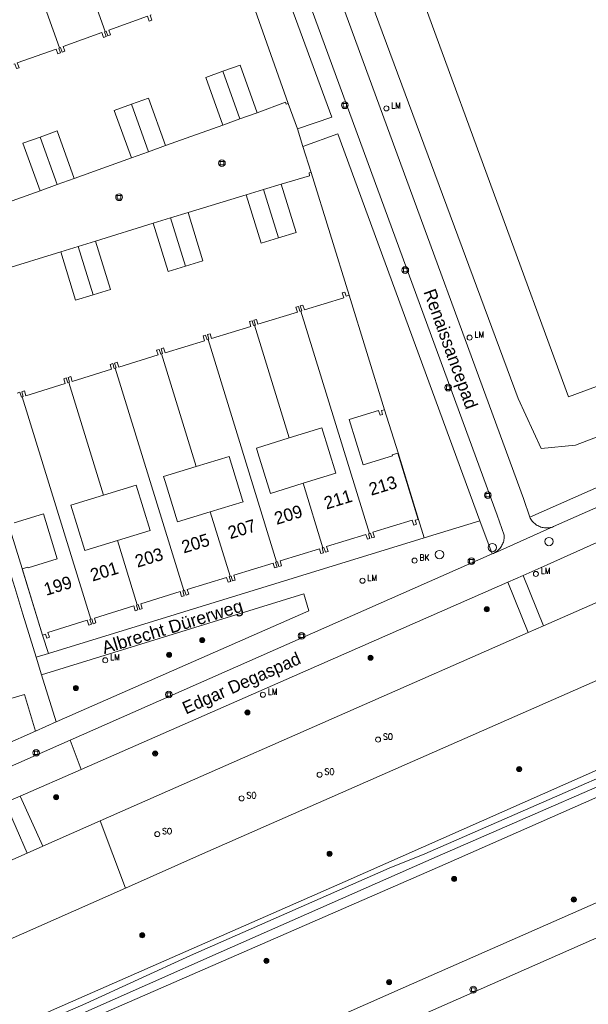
# Model space of a CAD drawing. Header units: metres. Extents: x 138165 to 154469, y 480134 to 494189.
# Tile 617 of 656: x 147307 to 147363, y 486740 to 486837. Entities that reach past the tile are written whole.
import ezdxf

# ---------------------------------------------------------------- set-up
doc = ezdxf.new("R2010")
doc.units = ezdxf.units.M
doc.header["$LTSCALE"] = 0.001
doc.header["$MEASUREMENT"] = 0
for name, color, linetype, lineweight in [('Level 5', 7, 'Continuous', 0), ('TOP-L-topo objecten punt', 7, 'Continuous', 0), ('TOP-L-topo objecten vlak', 7, 'Continuous', 0), ('TOP-T-topo huisnummering naamgeving', 7, 'Continuous', 0)]:
    doc.layers.add(name, color=color, linetype=linetype, lineweight=lineweight)
doc.styles.add('Style-Arial', font='arial.ttf')
doc.styles.add('Style-INTL_ISO', font='INTL_ISO.shx')
doc.styles.add('Style-STANDARD', font='STANDARD.shx')

# ---------------------------------------------------------------- blocks, each defined once
blk = doc.blocks.new('24')
at = {"layer": 'TOP-L-topo objecten punt', "color": 7, "linetype": 'Continuous', "lineweight": 0}
for radius in [0.025, 0.0182, 0.0115, 0.005]:
    blk.add_circle((0, 0), radius, dxfattribs=at)
blk = doc.blocks.new('39')
at = {"layer": 'TOP-L-topo objecten punt', "color": 7, "linetype": 'Continuous', "lineweight": 0}
for p, q in [((0.0175, 0.0175), (-0.0175, 0.0175)), ((-0.0175, 0.0175), (-0.0175, -0.0175)), ((0.0175, 0.0175), (0.0175, -0.0175)), ((0.0175, -0.0175), (-0.0175, -0.0175))]:
    blk.add_line(p, q, dxfattribs=at)
blk.add_circle((0, 0), 0.0332, dxfattribs=at)
blk = doc.blocks.new('16')
at = {"layer": 'TOP-L-topo objecten punt', "color": 7, "linetype": 'Continuous', "lineweight": 0}
blk.add_circle((0, 0), 0.025, dxfattribs=at)
at = {"layer": 'TOP-L-topo objecten punt', "color": 7, "linetype": 'Continuous', "lineweight": 0, "style": 'Style-STANDARD'}
blk.add_text('LM', height=0.06, dxfattribs=at).set_placement((0.0483, 0))
blk = doc.blocks.new('129')
at = {"layer": 'TOP-L-topo objecten punt', "color": 7, "linetype": 'Continuous', "lineweight": 0}
blk.add_circle((0, 0), 0.025, dxfattribs=at)
at = {"layer": 'TOP-L-topo objecten punt', "color": 7, "linetype": 'Continuous', "lineweight": 0, "style": 'Style-STANDARD'}
blk.add_text('SO', height=0.06, dxfattribs=at).set_placement((0.0483, 0))
blk = doc.blocks.new('*U13')
at = {"layer": 'Level 5', "color": 7, "linetype": 'Continuous', "lineweight": 0}
blk.add_circle((0, 0), 0.0415, dxfattribs=at)
blk = doc.blocks.new('150')
at = {"layer": 'Level 5', "color": 7, "linetype": 'Continuous', "lineweight": 0}
blk.add_blockref('*U13', (0, 0), dxfattribs=at)
blk = doc.blocks.new('72')
at = {"layer": 'TOP-L-topo objecten punt', "color": 7, "linetype": 'Continuous', "lineweight": 0}
blk.add_circle((0, 0), 0.025, dxfattribs=at)
at = {"layer": 'TOP-L-topo objecten punt', "color": 7, "linetype": 'Continuous', "lineweight": 0, "style": 'Style-STANDARD'}
blk.add_text('BK', height=0.06, dxfattribs=at).set_placement((0.0483, 0))

msp = doc.modelspace()

# ---------------------------------------------------------------- linework, layer by layer
at = {"layer": 'TOP-L-topo objecten vlak', "flags": 128}
for points in [[(147375.26, 486799.899), (147373.632, 486804.14), (147361.422, 486799.625), (147347.253, 486838.234), (147334.641, 486872.524), (147319.82, 486913.456), (147316.457, 486922.276), (147290.475, 486992.697), (147274.259, 487037.036), (147257.457, 487080.648), (147250.396, 487082.428)], [(147265.363, 487038.449), (147283.035, 486990.516), (147300.375, 486943.501), (147326.459, 486872.779), (147356.978, 486789.576), (147357.583, 486787.729)], [(147375.26, 486799.899), (147362.109, 486794.85), (147358.699, 486794.513), (147356.423, 486799.473), (147331.506, 486866.749), (147313.662, 486915.413), (147291.132, 486974.488), (147268.667, 487034.32), (147266.813, 487039.028)], [(147297.615, 486942.235), (147321.821, 486876.549), (147333.91, 486843.726), (147354.371, 486787.939), (147355.063, 486785.954), (147355.066, 486785.838), (147355.061, 486785.722), (147355.049, 486785.606), (147355.031, 486785.491), (147355.005, 486785.378), (147354.972, 486785.266), (147354.933, 486785.157), (147354.887, 486785.05), (147354.835, 486784.947), (147354.776, 486784.846), (147354.711, 486784.75), (147354.641, 486784.657), (147354.565, 486784.569), (147354.483, 486784.486), (147354.397, 486784.408), (147354.306, 486784.336), (147354.211, 486784.269), (147354.112, 486784.208), (147354.01, 486784.153)], [(147354.01, 486784.153), (147359.938, 486786.795), (147359.829, 486786.755), (147359.717, 486786.722), (147359.603, 486786.696), (147359.489, 486786.677), (147359.373, 486786.666), (147359.256, 486786.662), (147359.14, 486786.665), (147359.024, 486786.676), (147358.909, 486786.694), (147358.795, 486786.719), (147358.683, 486786.751), (147358.574, 486786.791), (147358.467, 486786.837), (147358.363, 486786.89), (147358.263, 486786.95), (147358.167, 486787.015), (147358.075, 486787.087), (147357.988, 486787.165), (147357.906, 486787.247), (147357.829, 486787.335), (147357.759, 486787.427), (147357.694, 486787.524), (147357.635, 486787.625), (147357.583, 486787.729), (147356.978, 486789.576), (147326.459, 486872.779)], [(147324.016, 486865.31), (147338.014, 486827.282), (147334.647, 486826.099)], [(147333.724, 486828.616), (147329.481, 486840.564), (147325.471, 486851.758), (147323.959, 486855.936), (147321.64, 486862.431), (147320.937, 486864.233)], [(147307.882, 486857.396), (147315.645, 486835.746)], [(147504.715, 486855.234), (147505.614, 486852.267), (147413.295, 486812.293), (147382.861, 486798.897), (147357.583, 486787.729)], [(147311.127, 486834.126), (147307.193, 486845.096)], [(147359.938, 486786.795), (147369.171, 486790.898), (147383.706, 486797.357), (147413.968, 486810.636), (147492.642, 486844.723)], [(147356.936, 486781.972), (147359.287, 486783.012), (147364.215, 486785.213), (147370.261, 486787.94), (147387.566, 486795.745), (147426.576, 486812.772), (147489.442, 486840.087), (147491.498, 486840.446), (147493.097, 486840.707), (147494.729, 486840.805), (147495.872, 486840.74), (147496.851, 486840.609), (147498.287, 486840.217), (147500.017, 486839.728), (147501.192, 486839.336), (147502.628, 486838.977), (147504.489, 486838.618), (147505.435, 486838.422), (147505.605, 486838.404), (147506.643, 486838.291), (147507.688, 486838.389)], [(147315.645, 486835.746), (147315.735, 486835.778), (147315.903, 486835.307), (147316.157, 486835.398), (147315.989, 486835.869), (147319.82, 486837.243), (147319.989, 486836.772), (147320.243, 486836.863), (147320.074, 486837.334), (147320.163, 486837.366)], [(147496.693, 486834.474), (147495.707, 486836.688), (147408.138, 486798.598), (147372.159, 486782.791), (147358.926, 486776.977)], [(147311.127, 486834.126), (147311.216, 486834.158), (147311.385, 486833.687), (147311.639, 486833.778), (147311.47, 486834.249), (147315.302, 486835.623), (147315.47, 486835.152), (147315.724, 486835.243), (147315.556, 486835.714), (147315.645, 486835.746)], [(147306.608, 486832.506), (147306.698, 486832.538), (147306.867, 486832.067), (147307.121, 486832.158), (147306.952, 486832.629), (147310.783, 486834.002), (147310.952, 486833.532), (147311.206, 486833.623), (147311.037, 486834.094), (147311.127, 486834.126)], [(147317.64, 486751.068), (147324.954, 486754.305), (147411.013, 486792.181), (147498.499, 486830.177), (147497.43, 486832.855)], [(147327.261, 486831.799), (147325.564, 486831.194), (147327.251, 486826.488)], [(147330.645, 486827.698), (147328.958, 486832.405), (147327.261, 486831.799)], [(147327.261, 486831.799), (147328.948, 486827.093)], [(147321.601, 486824.45), (147319.914, 486829.157), (147318.224, 486828.548)], [(147318.224, 486828.548), (147316.535, 486827.94), (147318.222, 486823.234)], [(147319.912, 486823.842), (147318.224, 486828.548)], [(147333.724, 486828.616), (147333.716, 486828.621), (147333.51, 486828.538), (147333.438, 486828.747), (147330.645, 486827.698)], [(147334.647, 486826.099), (147333.724, 486828.616)], [(147328.948, 486827.093), (147327.251, 486826.488)], [(147330.645, 486827.698), (147328.948, 486827.093)], [(147312.577, 486821.212), (147310.89, 486825.919), (147309.2, 486825.305)], [(147327.251, 486826.488), (147321.601, 486824.45)], [(147334.647, 486826.099), (147335.159, 486824.374)], [(147309.2, 486825.305), (147307.509, 486824.692), (147309.196, 486819.986)], [(147310.886, 486820.599), (147309.2, 486825.305)], [(147335.159, 486824.374), (147338.633, 486825.603), (147352.662, 486787.376)], [(147321.601, 486824.45), (147319.912, 486823.842)], [(147335.99, 486821.793), (147335.159, 486824.374)], [(147318.222, 486823.234), (147312.577, 486821.212)], [(147319.912, 486823.842), (147318.222, 486823.234)], [(147312.577, 486821.212), (147310.886, 486820.599)], [(147333.014, 486820.641), (147335.809, 486821.48), (147335.78, 486821.759), (147335.99, 486821.793)], [(147339.726, 486809.672), (147335.99, 486821.793)], [(147310.886, 486820.599), (147309.196, 486819.986)], [(147329.561, 486819.603), (147331.288, 486820.122)], [(147331.288, 486820.122), (147333.014, 486820.641)], [(147332.76, 486815.344), (147331.288, 486820.122)], [(147332.76, 486815.344), (147334.486, 486815.863), (147333.014, 486820.641)], [(147309.196, 486819.986), (147303.533, 486817.965)], [(147323.817, 486817.852), (147329.561, 486819.603)], [(147329.561, 486819.603), (147331.033, 486814.825), (147332.76, 486815.344)], [(147320.381, 486816.798), (147322.099, 486817.325)], [(147322.099, 486817.325), (147323.817, 486817.852)], [(147323.571, 486812.547), (147322.099, 486817.325)], [(147323.571, 486812.547), (147325.289, 486813.074), (147323.817, 486817.852)], [(147314.679, 486815.016), (147320.381, 486816.798)], [(147320.381, 486816.798), (147321.853, 486812.02), (147323.571, 486812.547)], [(147311.236, 486813.961), (147312.958, 486814.489)], [(147312.958, 486814.489), (147314.679, 486815.016)], [(147312.958, 486814.489), (147314.43, 486809.711)], [(147314.43, 486809.711), (147316.151, 486810.238), (147314.679, 486815.016)], [(147305.492, 486812.173), (147311.236, 486813.961)], [(147311.236, 486813.961), (147312.708, 486809.183), (147314.43, 486809.711)], [(147298.939, 486810.354), (147302.392, 486798.959), (147303.221, 486796.26), (147306.098, 486786.921), (147307.416, 486782.658), (147309.436, 486776.078), (147310.038, 486774.25)], [(147308.83, 486773.889), (147307.511, 486778.147), (147306.699, 486780.783), (147305.882, 486783.416), (147305.059, 486786.049), (147304.231, 486788.679), (147302.53, 486793.981), (147300.825, 486799.282), (147299.116, 486804.582), (147297.404, 486809.881)], [(147339.726, 486809.672), (147339.436, 486809.583), (147339.317, 486809.969), (147339.059, 486809.889), (147339.207, 486809.411), (147335.317, 486808.213), (147335.17, 486808.691), (147334.912, 486808.611), (147335.059, 486808.134), (147334.968, 486808.106)], [(147343.216, 486798.351), (147339.726, 486809.672)], [(147334.968, 486808.106), (147334.877, 486808.078), (147334.73, 486808.555), (147334.472, 486808.476), (147334.619, 486807.998), (147330.73, 486806.8), (147330.583, 486807.278), (147330.324, 486807.198), (147330.472, 486806.72), (147330.381, 486806.692)], [(147334.968, 486808.106), (147341.74, 486786.125)], [(147330.381, 486806.692), (147330.29, 486806.664), (147330.143, 486807.142), (147329.885, 486807.063), (147330.032, 486806.585), (147326.142, 486805.387), (147325.995, 486805.865), (147325.737, 486805.785), (147325.884, 486805.307), (147325.794, 486805.279)], [(147330.381, 486806.692), (147333.812, 486795.555)], [(147325.794, 486805.279), (147325.703, 486805.251), (147325.556, 486805.729), (147325.298, 486805.65), (147325.445, 486805.172), (147321.555, 486803.974), (147321.408, 486804.451), (147321.15, 486804.372), (147321.297, 486803.894), (147321.206, 486803.866)], [(147459.736, 486805.033), (147339.35, 486751.711), (147228.592, 486703.06), (147162.641, 486673.703), (147157.493, 486671.895), (147151.684, 486668.528), (147141.925, 486663.993), (147134.825, 486660.805), (147134.2, 486660.547), (147134.275, 486660.155), (147134.533, 486659.997), (147135.033, 486659.964), (147136.374, 486660.388), (147138.298, 486661.155), (147141.492, 486662.683), (147146.25, 486664.479), (147151.315, 486666.884), (147153.316, 486668.112), (147155.255, 486669.471), (147158.908, 486671.263), (147164.412, 486672.799), (147349.235, 486753.435), (147462.736, 486803.497)], [(147332.565, 486783.299), (147325.794, 486805.279)], [(147321.206, 486803.866), (147321.116, 486803.838), (147320.968, 486804.316), (147320.71, 486804.236), (147320.858, 486803.759), (147316.968, 486802.56), (147316.821, 486803.038), (147316.563, 486802.959), (147316.71, 486802.481), (147316.619, 486802.453)], [(147321.206, 486803.866), (147324.637, 486792.729)], [(147316.619, 486802.453), (147316.528, 486802.425), (147316.381, 486802.903), (147316.123, 486802.823), (147316.27, 486802.345), (147312.381, 486801.147), (147312.233, 486801.625), (147311.975, 486801.546), (147312.123, 486801.068), (147312.032, 486801.04)], [(147323.39, 486780.472), (147316.619, 486802.453)], [(147312.032, 486801.04), (147311.941, 486801.012), (147311.794, 486801.49), (147311.536, 486801.41), (147311.683, 486800.932), (147307.793, 486799.734), (147307.646, 486800.212), (147307.388, 486800.132), (147307.535, 486799.655), (147307.445, 486799.627)], [(147312.032, 486801.04), (147315.463, 486789.902)], [(147307.445, 486799.627), (147307.354, 486799.599), (147307.207, 486800.076), (147306.949, 486799.997)], [(147314.216, 486777.646), (147307.445, 486799.627)], [(147341.74, 486786.125), (147341.83, 486786.153), (147341.978, 486785.675), (147342.236, 486785.755), (147342.088, 486786.232), (147345.978, 486787.431), (147346.125, 486786.953), (147346.383, 486787.032), (147346.264, 486787.418), (147346.556, 486787.508), (147344.539, 486794.055), (147343.99, 486793.886), (147344.018, 486793.794), (147341.13, 486792.905), (147339.751, 486797.384), (147342.638, 486798.274), (147342.785, 486797.796), (147343.043, 486797.875), (147342.924, 486798.261), (147343.216, 486798.351)], [(147347.133, 486785.691), (147346.579, 486787.493), (147344.572, 486794.078), (147343.216, 486798.351)], [(147333.812, 486795.555), (147337.048, 486796.552), (147338.428, 486792.072), (147335.192, 486791.076)], [(147335.192, 486791.076), (147331.956, 486790.079), (147330.723, 486794.08), (147330.576, 486794.558), (147333.812, 486795.555)], [(147324.637, 486792.729), (147327.873, 486793.725), (147329.204, 486789.406), (147329.253, 486789.246), (147326.017, 486788.249)], [(147326.017, 486788.249), (147322.781, 486787.252), (147321.548, 486791.254), (147321.401, 486791.732), (147324.637, 486792.729)], [(147315.463, 486789.902), (147318.699, 486790.899), (147320.079, 486786.42), (147316.843, 486785.423)], [(147335.192, 486791.076), (147337.152, 486784.712)], [(147316.843, 486785.423), (147313.607, 486784.426), (147312.227, 486788.905), (147315.463, 486789.902)], [(147306.637, 486787.183), (147309.524, 486788.073), (147310.904, 486783.594), (147308.017, 486782.704), (147307.989, 486782.795), (147307.438, 486782.625), (147309.456, 486776.079), (147309.748, 486776.169), (147309.867, 486775.783), (147310.125, 486775.862), (147309.978, 486776.34), (147313.867, 486777.539), (147314.014, 486777.061), (147314.272, 486777.14), (147314.125, 486777.618), (147314.216, 486777.646)], [(147326.017, 486788.249), (147327.978, 486781.885)], [(147352.662, 486787.376), (147347.133, 486785.691)], [(147353.87, 486784.091), (147352.662, 486787.376)], [(147357.583, 486787.729), (147357.635, 486787.625), (147357.694, 486787.524), (147357.759, 486787.427), (147357.829, 486787.335), (147357.906, 486787.247), (147357.988, 486787.165), (147358.075, 486787.087), (147358.167, 486787.015), (147358.263, 486786.95), (147358.363, 486786.89), (147358.467, 486786.837), (147358.574, 486786.791), (147358.683, 486786.751), (147358.795, 486786.719), (147358.909, 486786.694), (147359.024, 486786.676), (147359.14, 486786.665), (147359.256, 486786.662), (147359.373, 486786.666), (147359.489, 486786.677), (147359.603, 486786.696), (147359.717, 486786.722), (147359.829, 486786.755), (147359.938, 486786.795)], [(147359.938, 486786.795), (147354.01, 486784.153), (147353.87, 486784.091), (147312.173, 486765.685), (147313.252, 486762.799), (147355.424, 486781.303), (147356.936, 486781.972)], [(147337.152, 486784.712), (147337.243, 486784.74), (147337.39, 486784.262), (147337.648, 486784.341), (147337.501, 486784.819), (147341.391, 486786.017), (147341.538, 486785.54), (147341.796, 486785.619), (147341.649, 486786.097), (147341.74, 486786.125)], [(147347.133, 486785.691), (147310.038, 486774.25)], [(147316.843, 486785.423), (147318.803, 486779.059)], [(147312.173, 486765.685), (147353.87, 486784.091)], [(147332.565, 486783.299), (147332.656, 486783.327), (147332.803, 486782.849), (147333.061, 486782.928), (147332.914, 486783.406), (147336.803, 486784.604), (147336.951, 486784.126), (147337.209, 486784.206), (147337.061, 486784.684), (147337.152, 486784.712)], [(147353.87, 486784.091), (147354.01, 486784.153)], [(147327.978, 486781.885), (147328.069, 486781.913), (147328.216, 486781.436), (147328.474, 486781.515), (147328.327, 486781.993), (147332.216, 486783.191), (147332.363, 486782.713), (147332.621, 486782.793), (147332.474, 486783.271), (147332.565, 486783.299)], [(147355.424, 486781.303), (147313.252, 486762.799)], [(147323.39, 486780.472), (147323.481, 486780.5), (147323.628, 486780.022), (147323.887, 486780.102), (147323.739, 486780.58), (147327.629, 486781.778), (147327.776, 486781.3), (147328.034, 486781.38), (147327.887, 486781.857), (147327.978, 486781.885)], [(147357.426, 486776.318), (147358.926, 486776.977), (147356.936, 486781.972), (147355.424, 486781.303)], [(147355.424, 486781.303), (147357.426, 486776.318)], [(147356.936, 486781.972), (147358.926, 486776.977)], [(147318.803, 486779.059), (147318.894, 486779.087), (147319.041, 486778.609), (147319.299, 486778.689), (147319.152, 486779.167), (147323.042, 486780.365), (147323.189, 486779.887), (147323.447, 486779.966), (147323.3, 486780.444), (147323.39, 486780.472)], [(147309.347, 486772.16), (147335.27, 486780.163), (147335.769, 486778.467), (147310.799, 486767.483)], [(147314.216, 486777.646), (147314.307, 486777.674), (147314.454, 486777.196), (147314.712, 486777.276), (147314.565, 486777.753), (147318.454, 486778.952), (147318.602, 486778.474), (147318.86, 486778.553), (147318.712, 486779.031), (147318.803, 486779.059)], [(147358.926, 486776.977), (147357.426, 486776.318), (147321.778, 486760.656), (147315.152, 486757.719), (147317.64, 486751.068)], [(147315.152, 486757.719), (147321.778, 486760.656), (147357.426, 486776.318)], [(147310.038, 486774.25), (147308.83, 486773.889)], [(147308.83, 486773.889), (147309.347, 486772.16)], [(147310.799, 486767.483), (147309.347, 486772.16)], [(147303.234, 486768.929), (147307.658, 486770.203), (147308.738, 486766.583)], [(147379.925, 486768.758), (147347.208, 486754.45), (147343.699, 486753.03), (147324.058, 486744.391), (147313.709, 486739.66), (147279.968, 486724.96), (147270.201, 486720.667), (147256.811, 486714.642), (147229.898, 486702.941), (147217.138, 486697.348)], [(147405.433, 486767.804), (147345.072, 486741.195), (147238.076, 486693.858), (147200.579, 486677.329), (147168.654, 486662.997), (147166.075, 486661.821)], [(147308.738, 486766.583), (147302.447, 486763.802)], [(147310.799, 486767.483), (147308.738, 486766.583)], [(147312.173, 486765.685), (147305.969, 486762.946), (147305.053, 486762.541), (147304.492, 486762.292)], [(147313.252, 486762.799), (147312.173, 486765.685)], [(147220.366, 486697.669), (147253.989, 486712.466), (147276.731, 486722.461), (147305.251, 486735.087), (147327.095, 486744.754), (147348.435, 486754.189), (147373.703, 486765.198)], [(147406.706, 486764.893), (147346.356, 486738.288), (147317.761, 486725.637)], [(147307.247, 486760.164), (147313.252, 486762.799)], [(147305.755, 486759.509), (147307.247, 486760.164)], [(147309.459, 486755.196), (147307.247, 486760.164)], [(147305.755, 486759.509), (147307.926, 486754.517)], [(147125.967, 486668.673), (147127.247, 486666.216), (147144.732, 486674.35), (147168.178, 486684.911), (147236.52, 486715.164), (147317.64, 486751.068), (147315.152, 486757.719)], [(147315.152, 486757.719), (147309.459, 486755.196)], [(147309.459, 486755.196), (147307.926, 486754.517)], [(147307.926, 486754.517), (147242.218, 486725.394)], [(147317.64, 486751.068), (147236.52, 486715.164), (147168.178, 486684.911)]]:
    msp.add_lwpolyline(points, dxfattribs=at)

# ---------------------------------------------------------------- block references
at = {"layer": 'TOP-L-topo objecten punt', "xscale": 10, "yscale": 10, "zscale": 10}
for name, p in [('39', (147339.312, 486828.439)), ('16', (147343.411, 486828.132)), ('39', (147327.168, 486822.722)), ('39', (147317.001, 486819.346)), ('39', (147345.282, 486812.155)), ('16', (147351.635, 486805.482)), ('39', (147349.52, 486800.534)), ('39', (147353.432, 486789.899)), ('150', (147353.886, 486784.722)), ('150', (147359.482, 486785.313)), ('150', (147348.664, 486784.034)), ('72', (147346.206, 486783.437)), ('39', (147351.818, 486783.373)), ('16', (147358.185, 486782.117)), ('16', (147341.053, 486781.442)), ('24', (147353.334, 486778.625)), ('39', (147335.039, 486775.995)), ('24', (147325.224, 486775.575)), ('24', (147321.942, 486774.118)), ('16', (147315.639, 486773.578)), ('24', (147341.85, 486773.828)), ('24', (147312.745, 486770.841)), ('39', (147321.925, 486770.196)), ('16', (147331.218, 486770.181)), ('24', (147329.69, 486768.424)), ('129', (147342.599, 486765.739)), ('39', (147308.81, 486764.429)), ('24', (147320.571, 486764.371)), ('129', (147336.823, 486762.274)), ('24', (147356.534, 486762.824)), ('24', (147310.776, 486760.048)), ('129', (147329.117, 486759.936)), ('129', (147320.779, 486756.398)), ('24', (147337.806, 486754.465)), ('24', (147350.101, 486751.974)), ('24', (147361.936, 486749.932)), ('24', (147319.302, 486746.401)), ('24', (147331.555, 486743.876)), ('24', (147343.679, 486741.765)), ('39', (147352.004, 486741.025))]:
    msp.add_blockref(name, p, dxfattribs=at)

# ---------------------------------------------------------------- texts
at = {"layer": 'TOP-T-topo huisnummering naamgeving'}
for s, rotation, style, p in [('Renaissancepad', 289.9, 'Style-INTL_ISO', (147347.064, 486810.009)), ('213', 17.1, 'Style-INTL_ISO', (147341.911, 486789.84)), ('211', 17.1, 'Style-INTL_ISO', (147337.487, 486788.477)), ('209', 17.1, 'Style-INTL_ISO', (147332.575, 486786.964)), ('207', 17.1, 'Style-INTL_ISO', (147327.988, 486785.551)), ('205', 17.1, 'Style-INTL_ISO', (147323.401, 486784.138)), ('203', 17.1, 'Style-INTL_ISO', (147318.814, 486782.725)), ('201', 17.1, 'Style-INTL_ISO', (147314.388, 486781.361)), ('199', 17.1, 'Style-INTL_ISO', (147309.801, 486779.948)), ('Albrecht Dürerweg', 17.1, 'Style-Arial', (147315.54, 486774.189)), ('Edgar Degaspad', 23.9, 'Style-INTL_ISO', (147323.611, 486768.216))]:
    msp.add_text(s, height=1.25, rotation=rotation, dxfattribs=dict(at, style=style)).set_placement(p)

doc.saveas('drawing.dxf')
